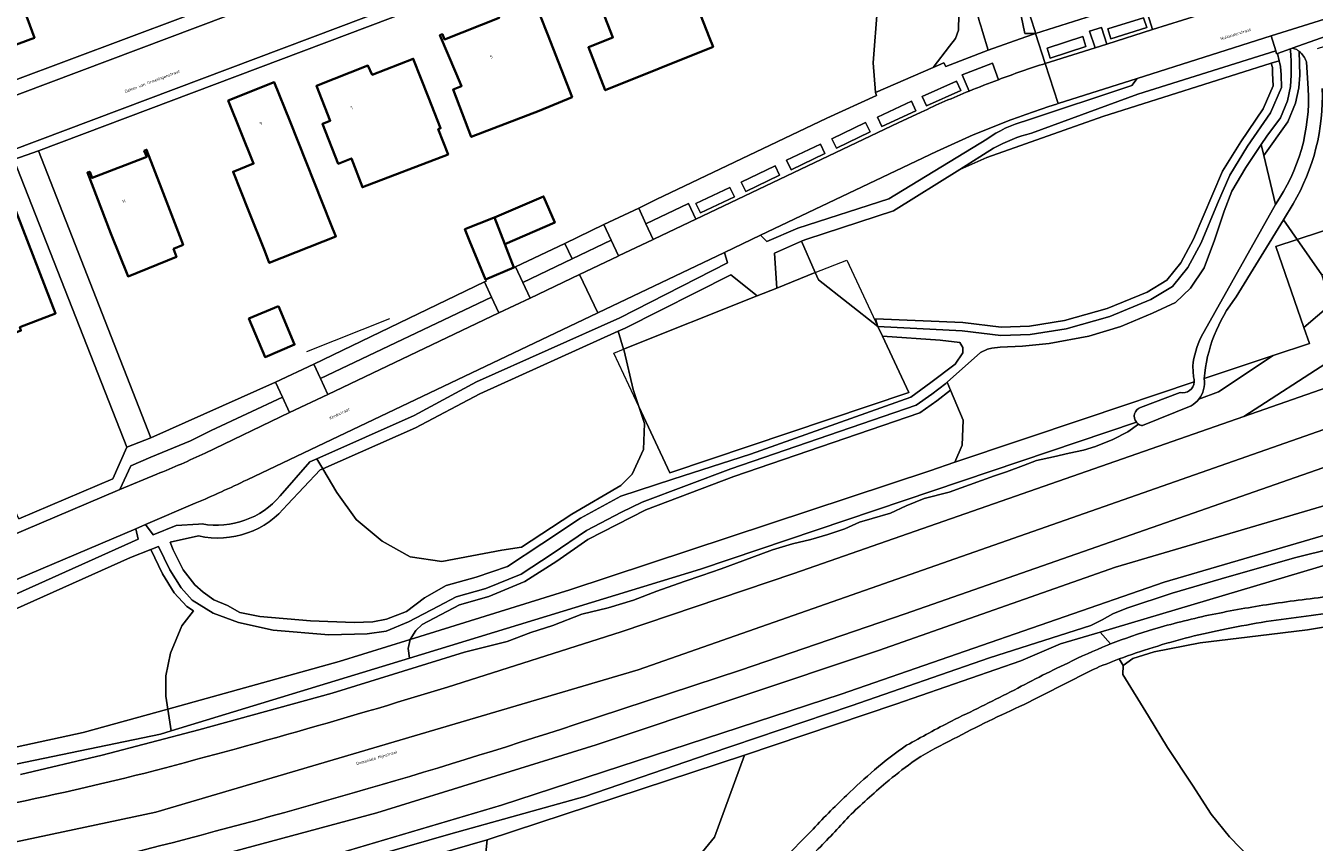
# Model space of a CAD drawing. Header units: metres. Extents: x 197700 to 204338, y 317132 to 325229.
# Tile 658 of 1056: x 202315 to 202469, y 318903 to 319001. Entities that reach past the tile are written whole.
import ezdxf
from ezdxf.enums import TextEntityAlignment as Align

# ---------------------------------------------------------------- set-up
doc = ezdxf.new("R2010")
doc.units = ezdxf.units.M
for name, color, linetype, lineweight in [('B-WE-GR-BEPLANTING_CULTUUR_BODEMBEDEKKER-GV', 90, 'Continuous', 18), ('B-WE-GR-BEPLANTING_CULTUUR_BOSPLANTSOEN-GV', 90, 'Continuous', 18), ('B-WE-GR-BOS_LOOF-GV', 40, 'Continuous', 13), ('B-WE-IE-TERREINAFSCHEIDING_KUNSTMATIG_HEKWERK-G', 20, 'IE-TERREINAFSCHEIDING-KUNSTMATIG', 18), ('B-WE-OG-BEBOUWING-GV', 7, 'Continuous', 35), ('B-WE-OG-BEBOUWING-T18', 10, 'Continuous', 18), ('B-WE-OG-TERREIN_CULTUURSCHEIDING-GV', 7, 'Continuous', 18), ('B-WE-OG-TERREIN_ERF-GV', 7, 'Continuous', 18), ('B-WE-OG-TOPOGRAFIE-T18', 10, 'Continuous', 18), ('B-WE-OG-WATER_GREPPEL-GV', 160, 'Continuous', 18), ('B-WE-VH-ONVERHARD-GV', 252, 'Continuous', 18), ('B-WE-VH-VERHARDING_ASFALT-GV', 252, 'Continuous', 18), ('B-WE-VH-VERHARDING_BETONSTRAATSTEEN-GV', 252, 'Continuous', 18), ('B-WE-VH-VERHARDING_OPEN-GV', 252, 'Continuous', 18), ('B-WE-VH-VERHARDING_STRAATBAKSTEEN-GV', 252, 'Continuous', 18), ('B-WE-VH-VERHARDING_TEGEL-GV', 252, 'Continuous', 18)]:
    doc.layers.add(name, color=color, linetype=linetype, lineweight=lineweight)
doc.styles.add('NLCS-ISO-M200-T18', font='NLCS-ISO.ttf', dxfattribs={"height": 0.36})
doc.linetypes.add('IE-TERREINAFSCHEIDING-KUNSTMATIG', pattern='A,4,[82,NLCS.SHX,S=0.75,R=90,X=0,Y=0],4,-2', length=10)

msp = doc.modelspace()

# ---------------------------------------------------------------- linework, layer by layer
at = {"layer": 'B-WE-GR-BEPLANTING_CULTUUR_BODEMBEDEKKER-GV'}
for points in [[(202443.126, 318998.054), (202444.53, 318998.499), (202443.913, 319000.501), (202442.476, 319000.057)], [(202390.257, 318975.113), (202395.197, 318977.467), (202394.315, 318979.359), (202389.226, 318976.925), (202390.099, 318975.037)], [(202381.265, 318970.836), (202385.896, 318973.035), (202385.95, 318973.061), (202385.061, 318974.954), (202380.369, 318972.711), (202374.457, 318969.884), (202375.326, 318968.015)], [(202350.167, 318958.341), (202351.051, 318956.445), (202371.587, 318966.239), (202370.697, 318968.124)]]:
    msp.add_lwpolyline(points, close=True, dxfattribs=at)
for points in [[(202431.521, 318994.226), (202430.803, 318996.19), (202427.171, 318994.794), (202428.013, 318992.856)], [(202336.34, 318949.401), (202346.459, 318954.255), (202345.606, 318956.126), (202337.056, 318952.111), (202334.58, 318950.867), (202329.785, 318948.89), (202327.397, 318947.85), (202326.075, 318945.008), (202330.524, 318946.871)]]:
    msp.add_lwpolyline(points, dxfattribs=at)
for points in [[(202428.013, 318992.856, -0.0073968), (202431.521, 318994.226)], [(202330.524, 318946.871, 0.0164331), (202336.34, 318949.401)]]:
    msp.add_lwpolyline(points, format="xyb", dxfattribs=at)
at = {"layer": 'B-WE-GR-BEPLANTING_CULTUUR_BOSPLANTSOEN-GV'}
for points in [[(202467.361, 318975.045), (202481.518, 318979.672), (202474.644, 318999.469), (202469.774, 318997.932)], [(202467.623, 318997.621), (202467.68, 318994.751), (202467.564, 318993.265), (202467.174, 318991.405), (202466.24, 318989.169), (202463.374, 318985.137), (202464.766, 318979.231)], [(202468.715, 318993.129), (202468.508, 318996.35)], [(202466.9, 318979.332), (202465.731, 318977.419), (202467.361, 318975.045)], [(202468.179, 318964.484), (202464.809, 318974.211), (202467.361, 318975.045), (202465.731, 318977.419), (202460.068, 318968.151)], [(202335.534, 318939.448), (202332.142, 318938.697), (202332.475, 318937.798), (202333.685, 318935.381), (202335.086, 318933.57), (202336.071, 318932.694), (202337.348, 318931.779), (202339.016, 318931.112), (202340.504, 318930.255), (202342.898, 318929.763), (202348.964, 318929.25), (202354.198, 318929.042), (202356.435, 318929.137), (202358.094, 318929.477), (202360.479, 318930.377), (202362.667, 318932.022), (202365.25, 318933.494), (202368.831, 318934.485), (202372.614, 318935.802), (202376.722, 318938.51), (202381.354, 318941.598), (202386.215, 318944.236), (202392.454, 318946.264), (202401.757, 318949.278), (202421.003, 318956.109), (202423.434, 318957.868), (202426.322, 318960.069), (202427.253, 318961.428), (202427.266, 318962.075), (202426.892, 318962.685), (202424.522, 318962.953), (202417.611, 318963.418), (202420.773, 318956.653), (202392.095, 318947.01), (202388.381, 318954.98)], [(202456.213, 318958.334), (202464.508, 318961.111), (202468.845, 318962.563), (202468.179, 318964.484)], [(202455.034, 318957.939), (202441.95, 318953.558), (202426.301, 318948.289), (202423.311, 318947.282), (202380.082, 318932.994), (202360.947, 318927.023)], [(202448.585, 318954.871), (202453.327, 318956.681)], [(202388.381, 318954.98), (202389.053, 318952.964), (202388.917, 318949.84), (202387.56, 318946.851), (202386.192, 318945.495), (202380.346, 318942.082), (202374.301, 318938.119), (202371.945, 318937.75), (202364.748, 318936.392), (202360.946, 318936.935), (202357.552, 318938.837), (202354.429, 318941.418), (202352.121, 318944.678), (202350.456, 318947.523), (202350.115, 318947.373), (202346.19, 318943.226)], [(202360.947, 318927.023), (202360.675, 318925.933), (202360.831, 318924.783), (202395.785, 318935.462), (202448.082, 318953.105)], [(202473.69, 318929.016), (202468.602, 318928.201), (202462.707, 318927.441), (202455.733, 318926.629), (202450.21, 318925.559), (202447.644, 318924.752), (202446.501, 318923.896), (202446.461, 318922.81), (202449.547, 318917.823), (202451.831, 318914.066), (202454.818, 318909.517), (202457.063, 318906.052), (202459.258, 318903.334), (202461.854, 318900.668)]]:
    msp.add_lwpolyline(points, dxfattribs=at)
for points in [[(202468.508, 318996.35, 0.1405524), (202467.623, 318997.621)], [(202464.766, 318979.231, 0.1650344), (202468.715, 318993.129)], [(202470.394, 318993.173, -0.1431749), (202466.9, 318979.332)], [(202460.068, 318968.151, 0.145275), (202456.213, 318958.334)], [(202453.327, 318956.681, 0.469459), (202455.034, 318957.939)], [(202448.082, 318953.105, -0.5253634), (202448.585, 318954.871)], [(202346.19, 318943.226, -0.2873023), (202335.534, 318939.448)]]:
    msp.add_lwpolyline(points, format="xyb", dxfattribs=at)
for points in [[(202417.062, 318964.593), (202416.757, 318965.521), (202427.24, 318965.085), (202431.85, 318964.53), (202435.249, 318964.64), (202439.457, 318965.299), (202444.57, 318966.746), (202449.368, 318968.729), (202451.748, 318970.166), (202453.419, 318972.232), (202454.938, 318975.079), (202458.402, 318983.224), (202460.599, 318986.768), (202463.284, 318990.736), (202464.49, 318993.47), (202464.435, 318995.013), (202464.405, 318995.677), (202464.276, 318996.196), (202444.063, 318989.816), (202430.146, 318984.895), (202426.904, 318983.46), (202418.94, 318978.479), (202408.531, 318975.069), (202407.971, 318974.886), (202407.896, 318974.853), (202409.542, 318971.061), (202409.919, 318970.193)], [(202467.361, 318975.045), (202470.33, 318970.796), (202482.272, 318974.551), (202483.195, 318974.841), (202481.518, 318979.672)], [(202467.361, 318975.045), (202464.809, 318974.211), (202468.179, 318964.484), (202471.463, 318967.289), (202470.33, 318970.796)], [(202388.381, 318954.98), (202387.695, 318957.039), (202386.609, 318961.657), (202386.544, 318961.875), (202385.904, 318964.018), (202369.27, 318956.492), (202361.585, 318952.422), (202350.456, 318947.523), (202352.121, 318944.678), (202354.429, 318941.418), (202357.552, 318938.837), (202360.946, 318936.935), (202364.748, 318936.392), (202371.945, 318937.75), (202374.301, 318938.119), (202380.346, 318942.082), (202386.192, 318945.495), (202387.56, 318946.851), (202388.917, 318949.84), (202389.053, 318952.964)], [(202425.794, 318956.944), (202424.145, 318955.658), (202422.103, 318954.245), (202399.759, 318946.587), (202389.197, 318942.601), (202382.254, 318939.025), (202378.535, 318936.421), (202374.703, 318933.972), (202370.353, 318932.176), (202366.834, 318931.197), (202362.356, 318928.837), (202361.625, 318928.106), (202360.947, 318927.023), (202380.082, 318932.994), (202423.311, 318947.282), (202426.301, 318948.289), (202427.163, 318950.361), (202427.299, 318953.349)], [(202288.935, 318909.83), (202293.113, 318910.366), (202305.793, 318912.431), (202321.701, 318915.869), (202331.846, 318918.674), (202331.618, 318920.228), (202331.618, 318922.673), (202332.161, 318925.389), (202333.519, 318928.649), (202334.921, 318930.476), (202334.125, 318930.966), (202332.623, 318932.611), (202331.211, 318934.898), (202329.795, 318937.835), (202327.371, 318936.877), (202296.813, 318923.17)], [(202331.846, 318918.674), (202332.233, 318916.045), (202360.831, 318924.783), (202360.675, 318925.933), (202360.947, 318927.023), (202352.416, 318924.361)], [(202332.233, 318916.045), (202331.846, 318918.674), (202321.701, 318915.869), (202305.793, 318912.431), (202293.113, 318910.366), (202288.935, 318909.83), (202289.315, 318909.3), (202290.731, 318908.505), (202301.81, 318909.605), (202330.962, 318915.657)]]:
    msp.add_lwpolyline(points, close=True, dxfattribs=at)
at = {"layer": 'B-WE-GR-BOS_LOOF-GV'}
for points in [[(202446.501, 318923.896), (202447.644, 318924.752), (202450.21, 318925.559), (202455.733, 318926.629), (202462.707, 318927.441), (202468.602, 318928.201), (202473.69, 318929.016), (202479.747, 318929.924), (202482.182, 318930.049), (202483.819, 318930.43), (202484.36, 318931.482)], [(202446.025, 318924.685), (202446.501, 318923.896)], [(202401.056, 318913.126), (202370.177, 318902.974), (202369.808, 318899.458), (202363.943, 318895.952), (202356.255, 318893.928), (202348.562, 318891.481), (202340.91, 318889.349), (202337.666, 318888.361), (202331.826, 318886.583), (202328.449, 318878.842), (202327.296, 318864.678), (202330.966, 318857.221), (202337.409, 318851)], [(202391.731, 318896.299), (202397.47, 318903.303), (202401.056, 318913.126)]]:
    msp.add_lwpolyline(points, dxfattribs=at)
for points in [[(202477.905, 318930.9, 0.010686), (202468.46, 318929.813)], [(202468.46, 318929.813, 0.0230246), (202458.905, 318928.293)], [(202458.905, 318928.293, 0.028071), (202450.1, 318926.072)], [(202450.1, 318926.072, 0.0145473), (202446.025, 318924.685)]]:
    msp.add_lwpolyline(points, format="xyb", dxfattribs=at)
at = {"layer": 'B-WE-IE-TERREINAFSCHEIDING_KUNSTMATIG_HEKWERK-G'}
for points in [[(202481.518, 318979.672), (202467.361, 318975.045)], [(202467.361, 318975.045), (202464.809, 318974.211), (202468.179, 318964.484)], [(202409.542, 318971.061), (202413.332, 318972.575), (202417.062, 318964.593)], [(202404.913, 318969.212), (202409.542, 318971.061)], [(202386.544, 318961.875), (202402.558, 318968.272)], [(202402.558, 318968.272), (202404.913, 318969.212)], [(202348.541, 318961.582), (202358.507, 318965.564)], [(202417.611, 318963.418), (202420.773, 318956.653), (202392.095, 318947.01), (202388.381, 318954.98)], [(202468.179, 318964.484), (202468.845, 318962.563), (202464.508, 318961.111)], [(202388.381, 318954.98), (202385.384, 318961.412), (202386.544, 318961.875)], [(202464.508, 318961.111), (202456.213, 318958.334)], [(202455.034, 318957.939), (202441.95, 318953.558), (202426.301, 318948.289)], [(202426.301, 318948.289), (202423.311, 318947.282), (202380.082, 318932.994), (202360.947, 318927.023)], [(202360.947, 318927.023), (202352.416, 318924.361), (202331.846, 318918.674)], [(202331.846, 318918.674), (202321.701, 318915.869), (202305.793, 318912.431), (202293.113, 318910.366), (202288.935, 318909.83)]]:
    msp.add_lwpolyline(points, dxfattribs=at)
at = {"layer": 'B-WE-OG-BEBOUWING-GV'}
for points in [[(202380.631, 319002.229), (202383.625, 319003.47), (202385.259, 318999.291), (202382.324, 318998.123), (202384.341, 318992.959), (202397.286, 318998.172), (202396.865, 318999.246), (202395.041, 319003.901), (202391.968, 319002.697), (202389.086, 319010.053), (202379.098, 319006.14)], [(202302.23, 319000), (202304.103, 318994.909), (202315.834, 318999.248), (202315.559, 319000), (202312.564, 319008.167), (202308.885, 319006.813), (202309.327, 319005.612), (202301.257, 319002.641)], [(202366.458, 318994.957), (202367.094, 318993.46), (202366.082, 318993.043), (202368.265, 318987.358), (202376.391, 318990.478), (202380.367, 318992.135), (202377.438, 318999.628), (202375.618, 319004.285), (202371.231, 319002.571), (202371.595, 319001.639), (202365.054, 318999.059), (202364.801, 318999.68), (202364.502, 318999.558)], [(202363.126, 318992.088), (202361.306, 318996.745), (202356.368, 318994.815), (202355.857, 318995.914), (202349.68, 318993.473), (202351.329, 318989.291), (202350.398, 318988.924), (202352.288, 318984.134), (202353.88, 318984.771), (202355.189, 318981.311), (202365.47, 318985.25), (202364.295, 318988.266), (202364.571, 318988.39)], [(202351.403, 318976.87), (202346.471, 318989.27), (202344.623, 318993.916), (202339.099, 318991.719), (202342.126, 318984.156), (202339.67, 318983.172), (202341.53, 318978.531), (202343.488, 318973.645), (202344.007, 318972.228), (202352.021, 318975.417)], [(202333.7, 318974.418), (202331.092, 318981.144), (202329.285, 318985.804), (202329.017, 318985.673), (202329.307, 318984.976), (202322.763, 318982.437), (202322.467, 318983.18), (202322.202, 318983.076), (202325.021, 318975.761), (202327.082, 318970.617), (202332.878, 318972.939), (202332.536, 318973.914)], [(202372.284, 318974.481), (202378.288, 318977.067), (202376.935, 318980.208), (202371.066, 318977.68)], [(202304.812, 318970.579), (202306.338, 318971.213), (202309.893, 318962.344), (202314.217, 318964.099), (202314.088, 318964.508), (202318.376, 318966.172), (202313.119, 318979.718), (202305.988, 318976.95), (202305.58, 318977.958), (202302.433, 318976.744), (202304.233, 318972.079)], [(202367.479, 318976.28), (202368.06, 318974.875), (202369.972, 318970.255), (202373.389, 318971.669), (202372.284, 318974.481), (202371.066, 318977.68), (202370.931, 318977.622)], [(202345.114, 318967.026), (202341.573, 318965.537), (202343.511, 318960.928), (202347.052, 318962.417)]]:
    msp.add_lwpolyline(points, close=True, dxfattribs=at)
at = {"layer": 'B-WE-OG-TERREIN_CULTUURSCHEIDING-GV'}
for points in [[(202428.507, 319006.537), (202426.828, 319006.013), (202426.75, 319004.923), (202426.794, 319002.034), (202426.733, 319000.168), (202426.364, 318999.182), (202425.648, 318998.238), (202423.683, 318995.679), (202424.975, 318996.235), (202425.216, 318995.787), (202430.295, 318997.774)], [(202430.295, 318997.774), (202429.608, 319000), (202429.516, 319000.295)], [(202464.276, 318996.196), (202465.231, 318996.498), (202465.018, 318997.36), (202464.911, 318997.322), (202464.8, 318997.681), (202448.261, 318992.482), (202435.515, 318987.806)], [(202467.328, 318997.831), (202466.798, 318997.996), (202466.576, 318997.917), (202466.636, 318996.942), (202466.651, 318996.695), (202466.679, 318994.78), (202466.572, 318993.407), (202466.215, 318991.703), (202465.36, 318989.657), (202463.756, 318987.439), (202463.069, 318986.433)], [(202463.069, 318986.433), (202463.374, 318985.137), (202466.24, 318989.169), (202467.174, 318991.405), (202467.564, 318993.265), (202467.68, 318994.751), (202467.623, 318997.621)], [(202430.945, 318985.987), (202426.904, 318983.46), (202430.146, 318984.895), (202444.063, 318989.816), (202464.276, 318996.196)], [(202434.773, 318989.27), (202447.521, 318993.521), (202448.187, 318994.373), (202438.701, 318991.354), (202438.511, 318991.293)], [(202424.091, 318985.594), (202402.986, 318975.54), (202403.747, 318974.818), (202407.45, 318976.387), (202418.384, 318979.925), (202430.117, 318987.099)], [(202455.871, 318963.348), (202464.766, 318979.231), (202463.374, 318985.137), (202463.069, 318986.433), (202461.203, 318983.702), (202459.558, 318980.847), (202458.628, 318978.456), (202457.446, 318974.955), (202456.213, 318971.655), (202454.593, 318969.185), (202452.79, 318967.494), (202450.017, 318966.187), (202446.214, 318964.603), (202442.367, 318963.441), (202437.634, 318962.557), (202434.434, 318962.219), (202431.754, 318962.108), (202430.745, 318961.982), (202430.216, 318961.875), (202429.376, 318961.463), (202425.394, 318957.9)], [(202345.33, 318944.278), (202348.872, 318948.339), (202349.746, 318948.728), (202361.406, 318953.911), (202368.88, 318957.965), (202386.086, 318965.624), (202398.996, 318972.251), (202398.64, 318973.493), (202383.453, 318966.254)], [(202365.425, 318921.313), (202386.265, 318927.942), (202406.989, 318934.926), (202460.964, 318953.778), (202471.489, 318960.576), (202484.202, 318965.032), (202482.226, 318970.668), (202471.463, 318967.289), (202468.179, 318964.484), (202468.845, 318962.563), (202464.508, 318961.111), (202457.935, 318956.761), (202455.574, 318955.876)], [(202383.453, 318966.254), (202341.367, 318946.192)], [(202519.794, 318957.986), (202519.595, 318958.557), (202511.572, 318961.344), (202511.001, 318961.132), (202510.751, 318961.733), (202420.327, 318930.095), (202400.563, 318923.339), (202380.727, 318916.804)], [(202455.574, 318955.876), (202457.935, 318956.761), (202464.508, 318961.111), (202456.213, 318958.334)], [(202454.935, 318958.539), (202454.853, 318959.851)], [(202289.551, 318892.779), (202290.113, 318888.701), (202290.921, 318888.851), (202301.322, 318892.14), (202328.268, 318898.481), (202356.916, 318906.194), (202383.233, 318914.357), (202417.139, 318925.712), (202445.571, 318935.701), (202494.337, 318950.085), (202519.794, 318957.986)], [(202425.394, 318957.9), (202425.794, 318956.944), (202427.299, 318953.349), (202427.163, 318950.361), (202426.301, 318948.289), (202441.95, 318953.558), (202455.034, 318957.939)], [(202454.657, 318955.083), (202448.818, 318952.706)], [(202448.355, 318952.866), (202447.057, 318951.937), (202445.248, 318951.019), (202443.162, 318950.202), (202441.747, 318949.761), (202440, 318949.375), (202438.118, 318948.966), (202436.104, 318948.515), (202434.552, 318947.921), (202432.495, 318947.163), (202431.036, 318946.652), (202429.5, 318946.1), (202425.603, 318944.716), (202422.627, 318943.929), (202420.467, 318943.073), (202418.555, 318942.201), (202416.377, 318941.533), (202414.853, 318941.086), (202413.076, 318940.301), (202411.056, 318939.615), (202409.023, 318939.044), (202406.799, 318938.508), (202404.432, 318937.771), (202400.836, 318936.477), (202398.245, 318935.499), (202395.923, 318934.713), (202393.801, 318933.987), (202390.547, 318932.821), (202387.729, 318931.741), (202384.692, 318930.82), (202381.529, 318930.053), (202378.066, 318928.707), (202375.425, 318927.871), (202372.56, 318926.797), (202367.433, 318925.484), (202351.559, 318920.563), (202335.581, 318916.194), (202323.958, 318913.146), (202314.147, 318910.828)], [(202529.024, 318953.321), (202443.75, 318927.902), (202444.984, 318926.481)], [(202505.517, 318949.755), (202451.434, 318933.907), (202412.635, 318920.478), (202371.895, 318907.15), (202348.13, 318900.104), (202328.824, 318894.99), (202300.793, 318888.443)], [(202335.14, 318943.377), (202329.168, 318940.822), (202330.066, 318939.581), (202332.848, 318940.702), (202335.508, 318940.862), (202335.967, 318940.891)], [(202292.913, 318923.184), (202328.304, 318939.046), (202327.987, 318940.32), (202290.852, 318924.546)], [(202313.765, 318889.838), (202329.77, 318893.785), (202346.473, 318898.141), (202365.794, 318903.711), (202381.876, 318908.173), (202396.801, 318913.277), (202413.851, 318919.068), (202430.443, 318924.818), (202442.635, 318928.682), (202443.975, 318929.364), (202445.246, 318930.107), (202446.95, 318930.791), (202452.359, 318932.574), (202458.259, 318934.314), (202467.06, 318936.809), (202476.435, 318939.13)], [(202444.6, 318926.331), (202444.984, 318926.481), (202443.75, 318927.902), (202438.975, 318926.482), (202434.227, 318924.451), (202419.215, 318919.271), (202401.056, 318913.126), (202397.47, 318903.303), (202391.731, 318896.299)], [(202461.854, 318900.668), (202459.258, 318903.334), (202457.063, 318906.052), (202454.818, 318909.517), (202451.831, 318914.066), (202449.547, 318917.823), (202446.461, 318922.81), (202446.501, 318923.896), (202446.025, 318924.685)], [(202309.879, 318883.336), (202324.99, 318887.217), (202342.283, 318891.716), (202362.335, 318897.543), (202369.808, 318899.458), (202370.177, 318902.974), (202342.56, 318894.998), (202287.627, 318881.115)], [(202405.675, 318900.6), (202409.02, 318903.986)]]:
    msp.add_lwpolyline(points, dxfattribs=at)
for points in [[(202429.516, 319000.295, -0.0745164), (202428.507, 319006.537)], [(202467.623, 318997.621, 0.0324136), (202467.328, 318997.831)], [(202438.511, 318991.293, 0.034071), (202424.091, 318985.594)], [(202430.117, 318987.099, -0.086045), (202434.773, 318989.27)], [(202435.515, 318987.806, 0.0688975), (202430.945, 318985.987)], [(202454.853, 318959.851, -0.091869), (202455.871, 318963.348)], [(202455.034, 318957.939, 0.1124576), (202454.935, 318958.539)], [(202456.213, 318958.334, -0.2086031), (202455.574, 318955.876)], [(202455.574, 318955.876, -0.0963361), (202454.657, 318955.083)], [(202448.818, 318952.706, -0.1104782), (202448.355, 318952.866)], [(202341.367, 318946.192, -0.0100025), (202335.14, 318943.377)], [(202335.967, 318940.891, 0.2680693), (202345.33, 318944.278)], [(202463.703, 318931.202, -0.0053757), (202471.318, 318932.221)], [(202456.743, 318929.935, -0.0113409), (202463.703, 318931.202)], [(202450.154, 318928.266, -0.0168782), (202456.743, 318929.935)], [(202444.984, 318926.481, -0.0190188), (202450.154, 318928.266)], [(202439.857, 318924.193, -0.0207272), (202444.6, 318926.331)], [(202446.025, 318924.685, 0.0113828), (202442.888, 318923.434)], [(202432.995, 318920.72, -0.0136076), (202439.857, 318924.193)], [(202442.888, 318923.434, -0.0024832), (202434.051, 318918.96)], [(202326.68, 318910.365, 0.0121797), (202365.425, 318921.313)], [(202425.902, 318917.23, 0.0027727), (202432.995, 318920.72)], [(202434.051, 318918.96, 0.0183347), (202425.632, 318914.8)], [(202380.727, 318916.804, -0.0171982), (202327.47, 318901.38)], [(202420.5, 318914.316, -0.0081656), (202425.902, 318917.23)], [(202416.668, 318911.363, -0.0358053), (202420.5, 318914.316)], [(202425.632, 318914.8, 0.0418073), (202421.131, 318912.248)], [(202421.131, 318912.248, 0.0149748), (202418.015, 318909.815)], [(202413.296, 318908.309, -0.0189851), (202416.668, 318911.363)], [(202288.184, 318902.867, 0.0212425), (202326.68, 318910.365)], [(202418.015, 318909.815, 0.0186245), (202413.577, 318905.773)], [(202409.02, 318903.986, -0.0156997), (202413.296, 318908.309)], [(202413.577, 318905.773, -0.0142669), (202409.653, 318901.64)]]:
    msp.add_lwpolyline(points, format="xyb", dxfattribs=at)
for points in [[(202426.828, 319006.013), (202423.755, 319005.055), (202417.03, 319002.957), (202416.478, 318996.266), (202416.763, 318992.7), (202423.683, 318995.679), (202425.648, 318998.238), (202426.364, 318999.182), (202426.733, 319000.168), (202426.794, 319002.034), (202426.75, 319004.923)], [(202465.231, 318996.498), (202464.276, 318996.196), (202464.405, 318995.677), (202464.435, 318995.013), (202464.49, 318993.47), (202463.284, 318990.736), (202460.599, 318986.768), (202458.402, 318983.224), (202454.938, 318975.079), (202453.419, 318972.232), (202451.748, 318970.166), (202449.368, 318968.729), (202444.57, 318966.746), (202439.457, 318965.299), (202435.249, 318964.64), (202431.85, 318964.53), (202427.24, 318965.085), (202416.757, 318965.521), (202417.062, 318964.593), (202427.155, 318964.088), (202431.806, 318963.528), (202435.343, 318963.643), (202439.671, 318964.32), (202444.898, 318965.8), (202449.82, 318967.834), (202452.415, 318969.401), (202454.256, 318971.677), (202455.841, 318974.647), (202457.813, 318979.345), (202459.292, 318982.762), (202461.438, 318986.224), (202464.163, 318990.25), (202465.498, 318993.277), (202465.477, 318994.815), (202465.399, 318995.821)], [(202409.542, 318971.061), (202407.896, 318974.853), (202404.633, 318973.4), (202404.913, 318969.212)], [(202385.904, 318964.018), (202386.544, 318961.875), (202402.558, 318968.272), (202399.394, 318970.793), (202386.729, 318964.391)], [(202386.544, 318961.875), (202386.609, 318961.657), (202387.695, 318957.039), (202388.381, 318954.98), (202392.095, 318947.01), (202420.773, 318956.653), (202417.611, 318963.418), (202417.062, 318964.593), (202409.919, 318970.193), (202409.542, 318971.061), (202404.913, 318969.212), (202402.558, 318968.272)], [(202331.846, 318918.674), (202352.416, 318924.361), (202360.947, 318927.023), (202361.625, 318928.106), (202362.356, 318928.837), (202366.834, 318931.197), (202370.353, 318932.176), (202374.703, 318933.972), (202378.535, 318936.421), (202382.254, 318939.025), (202389.197, 318942.601), (202399.759, 318946.587), (202422.103, 318954.245), (202424.145, 318955.658), (202425.794, 318956.944), (202425.394, 318957.9), (202425.223, 318957.747), (202423.553, 318956.464), (202421.648, 318955.146), (202399.42, 318947.528), (202388.79, 318943.516), (202386.274, 318942.307), (202382.083, 318940.098), (202377.984, 318937.295), (202374.239, 318934.862), (202370.027, 318933.123), (202366.463, 318932.132), (202364.31, 318931.025), (202360.726, 318929.156), (202358.036, 318928.013), (202355.761, 318927.7), (202351.165, 318927.598), (202344.5, 318928.129), (202340.323, 318929.054), (202337.286, 318930.192), (202334.769, 318931.744), (202333.425, 318933.216), (202332.089, 318935.379), (202330.727, 318938.204), (202329.795, 318937.835), (202331.211, 318934.898), (202332.623, 318932.611), (202334.125, 318930.966), (202334.921, 318930.476), (202333.519, 318928.649), (202332.161, 318925.389), (202331.618, 318922.673), (202331.618, 318920.228)]]:
    msp.add_lwpolyline(points, close=True, dxfattribs=at)
at = {"layer": 'B-WE-OG-TERREIN_ERF-GV'}
for points in [[(202306.297, 318991.47), (202395.243, 319024.806), (202403.526, 319027.91)], [(202398.364, 319016.651), (202316.336, 318985.696), (202329.809, 318951.237), (202344.784, 318957.93), (202349.359, 318960.073), (202369.841, 318969.939), (202370.059, 318970.045), (202369.972, 318970.255), (202368.06, 318974.875), (202367.479, 318976.28), (202370.931, 318977.622), (202371.066, 318977.68), (202376.935, 318980.208), (202378.288, 318977.067), (202372.284, 318974.481), (202373.389, 318971.669), (202373.584, 318971.762), (202379.477, 318974.578), (202384.181, 318976.825), (202388.351, 318978.817), (202390.461, 318979.825), (202404.989, 318986.765), (202410.933, 318989.588), (202416.909, 318992.343), (202416.763, 318992.7), (202416.478, 318996.266), (202417.03, 319002.957)], [(202434.902, 319003.216), (202435.924, 319000), (202435.992, 318999.784), (202448.88, 319003.903), (202454.301, 319005.636), (202464.795, 319008.99), (202470.826, 319010.917)], [(202313.943, 318941.488), (202325.263, 318946.3), (202326.907, 318950.111), (202313.362, 318984.63)]]:
    msp.add_lwpolyline(points, dxfattribs=at)
for points in [[(202397.286, 318998.172), (202384.341, 318992.959), (202382.324, 318998.123), (202385.259, 318999.291), (202383.625, 319003.47), (202380.631, 319002.229), (202379.098, 319006.14), (202389.086, 319010.053), (202391.968, 319002.697), (202395.041, 319003.901), (202396.865, 318999.246)], [(202302.23, 319000), (202301.257, 319002.641), (202309.327, 319005.612), (202308.885, 319006.813), (202312.564, 319008.167), (202315.559, 319000), (202315.834, 318999.248), (202304.103, 318994.909)], [(202367.094, 318993.46), (202366.458, 318994.957), (202364.502, 318999.558), (202364.801, 318999.68), (202365.054, 318999.059), (202371.595, 319001.639), (202371.231, 319002.571), (202375.618, 319004.285), (202377.438, 318999.628), (202380.367, 318992.135), (202376.391, 318990.478), (202368.265, 318987.358), (202366.082, 318993.043)], [(202352.288, 318984.134), (202350.398, 318988.924), (202351.329, 318989.291), (202349.68, 318993.473), (202355.857, 318995.914), (202356.368, 318994.815), (202361.306, 318996.745), (202363.126, 318992.088), (202364.571, 318988.39), (202364.295, 318988.266), (202365.47, 318985.25), (202355.189, 318981.311), (202353.88, 318984.771)], [(202346.471, 318989.27), (202351.403, 318976.87), (202352.021, 318975.417), (202344.007, 318972.228), (202343.488, 318973.645), (202341.53, 318978.531), (202339.67, 318983.172), (202342.126, 318984.156), (202339.099, 318991.719), (202344.623, 318993.916)], [(202331.092, 318981.144), (202333.7, 318974.418), (202332.536, 318973.914), (202332.878, 318972.939), (202327.082, 318970.617), (202325.021, 318975.761), (202322.202, 318983.076), (202322.467, 318983.18), (202322.763, 318982.437), (202329.307, 318984.976), (202329.017, 318985.673), (202329.285, 318985.804)], [(202314.088, 318964.508), (202314.217, 318964.099), (202309.893, 318962.344), (202306.338, 318971.213), (202304.812, 318970.579), (202304.233, 318972.079), (202302.433, 318976.744), (202305.58, 318977.958), (202305.988, 318976.95), (202313.119, 318979.718), (202318.376, 318966.172)], [(202341.573, 318965.537), (202345.114, 318967.026), (202347.052, 318962.417), (202343.511, 318960.928)]]:
    msp.add_lwpolyline(points, close=True, dxfattribs=at)
at = {"layer": 'B-WE-OG-WATER_GREPPEL-GV'}
for points in [[(202470.622, 318999.289), (202470.975, 318999.489), (202466.798, 318997.996), (202467.328, 318997.831)], [(202468.508, 318996.35), (202468.715, 318993.129)], [(202464.766, 318979.231), (202455.871, 318963.348)], [(202460.068, 318968.151), (202465.731, 318977.419), (202466.9, 318979.332)], [(202454.853, 318959.851), (202454.935, 318958.539)], [(202453.327, 318956.681), (202448.585, 318954.871)], [(202448.818, 318952.706), (202454.657, 318955.083)], [(202287.627, 318881.115), (202342.56, 318894.998), (202370.177, 318902.974), (202401.056, 318913.126), (202419.215, 318919.271), (202434.227, 318924.451), (202438.975, 318926.482), (202443.75, 318927.902), (202529.024, 318953.321)], [(202314.147, 318910.828), (202323.958, 318913.146), (202335.581, 318916.194), (202351.559, 318920.563), (202367.433, 318925.484), (202372.56, 318926.797), (202375.425, 318927.871), (202378.066, 318928.707), (202381.529, 318930.053), (202384.692, 318930.82), (202387.729, 318931.741), (202390.547, 318932.821), (202393.801, 318933.987), (202395.923, 318934.713), (202398.245, 318935.499), (202400.836, 318936.477), (202404.432, 318937.771), (202406.799, 318938.508), (202409.023, 318939.044), (202411.056, 318939.615), (202413.076, 318940.301), (202414.853, 318941.086), (202416.377, 318941.533), (202418.555, 318942.201), (202420.467, 318943.073), (202422.627, 318943.929), (202425.603, 318944.716), (202429.5, 318946.1), (202431.036, 318946.652), (202432.495, 318947.163), (202434.552, 318947.921), (202436.104, 318948.515), (202438.118, 318948.966), (202440, 318949.375), (202441.747, 318949.761), (202443.162, 318950.202), (202445.248, 318951.019), (202447.057, 318951.937), (202448.355, 318952.866)], [(202448.082, 318953.105), (202395.785, 318935.462), (202360.831, 318924.783)], [(202476.435, 318939.13), (202467.06, 318936.809), (202458.259, 318934.314), (202452.359, 318932.574), (202446.95, 318930.791), (202445.246, 318930.107), (202443.975, 318929.364), (202442.635, 318928.682), (202430.443, 318924.818), (202413.851, 318919.068), (202396.801, 318913.277), (202381.876, 318908.173), (202365.794, 318903.711), (202346.473, 318898.141), (202329.77, 318893.785), (202313.765, 318889.838)], [(202360.831, 318924.783), (202332.233, 318916.045), (202330.962, 318915.657), (202301.81, 318909.605)]]:
    msp.add_lwpolyline(points, dxfattribs=at)
for points in [[(202467.328, 318997.831, -0.0324136), (202467.623, 318997.621)], [(202467.623, 318997.621, -0.1405524), (202468.508, 318996.35)], [(202468.715, 318993.129, -0.1650344), (202464.766, 318979.231)], [(202466.9, 318979.332, 0.1431749), (202470.394, 318993.173)], [(202456.213, 318958.334, -0.145275), (202460.068, 318968.151)], [(202455.871, 318963.348, 0.091869), (202454.853, 318959.851)], [(202454.935, 318958.539, -0.1124576), (202455.034, 318957.939)], [(202455.034, 318957.939, -0.469459), (202453.327, 318956.681)], [(202455.574, 318955.876, 0.2086031), (202456.213, 318958.334)], [(202454.657, 318955.083, 0.0963361), (202455.574, 318955.876)], [(202448.585, 318954.871, 0.5253634), (202448.082, 318953.105)], [(202448.355, 318952.866, -0.0821881), (202448.082, 318953.105)], [(202448.082, 318953.105, 0.0821881), (202448.355, 318952.866)], [(202448.355, 318952.866, 0.1104782), (202448.818, 318952.706)]]:
    msp.add_lwpolyline(points, format="xyb", dxfattribs=at)
at = {"layer": 'B-WE-VH-ONVERHARD-GV'}
for points in [[(202435.515, 318987.806), (202448.261, 318992.482), (202464.8, 318997.681), (202464.242, 318999.484), (202448.187, 318994.373), (202447.521, 318993.521), (202434.773, 318989.27)], [(202296.813, 318923.17), (202327.371, 318936.877), (202329.795, 318937.835), (202330.727, 318938.204), (202332.089, 318935.379), (202333.425, 318933.216), (202334.769, 318931.744), (202337.286, 318930.192), (202340.323, 318929.054), (202344.5, 318928.129), (202351.165, 318927.598), (202355.761, 318927.7), (202358.036, 318928.013), (202360.726, 318929.156), (202364.31, 318931.025), (202366.463, 318932.132), (202370.027, 318933.123), (202374.239, 318934.862), (202377.984, 318937.295), (202382.083, 318940.098), (202386.274, 318942.307), (202388.79, 318943.516), (202399.42, 318947.528), (202421.648, 318955.146), (202423.553, 318956.464), (202425.223, 318957.747), (202425.394, 318957.9), (202429.376, 318961.463), (202430.216, 318961.875), (202430.745, 318961.982), (202431.754, 318962.108), (202434.434, 318962.219), (202437.634, 318962.557), (202442.367, 318963.441), (202446.214, 318964.603), (202450.017, 318966.187), (202452.79, 318967.494), (202454.593, 318969.185), (202456.213, 318971.655), (202457.446, 318974.955), (202458.628, 318978.456), (202459.558, 318980.847), (202461.203, 318983.702), (202463.069, 318986.433), (202463.756, 318987.439), (202465.36, 318989.657), (202466.215, 318991.703), (202466.572, 318993.407), (202466.679, 318994.78), (202466.651, 318996.695), (202466.636, 318996.942), (202466.576, 318997.917), (202465.018, 318997.36), (202465.231, 318996.498), (202465.399, 318995.821), (202465.477, 318994.815), (202465.498, 318993.277), (202464.163, 318990.25), (202461.438, 318986.224), (202459.292, 318982.762), (202457.813, 318979.345), (202455.841, 318974.647), (202454.256, 318971.677), (202452.415, 318969.401), (202449.82, 318967.834), (202444.898, 318965.8), (202439.671, 318964.32), (202435.343, 318963.643), (202431.806, 318963.528), (202427.155, 318964.088), (202417.062, 318964.593), (202417.611, 318963.418), (202424.522, 318962.953), (202426.892, 318962.685), (202427.266, 318962.075), (202427.253, 318961.428), (202426.322, 318960.069), (202423.434, 318957.868), (202421.003, 318956.109), (202401.757, 318949.278), (202392.454, 318946.264), (202386.215, 318944.236), (202381.354, 318941.598), (202376.722, 318938.51), (202372.614, 318935.802), (202368.831, 318934.485), (202365.25, 318933.494), (202362.667, 318932.022), (202360.479, 318930.377), (202358.094, 318929.477), (202356.435, 318929.137), (202354.198, 318929.042), (202348.964, 318929.25), (202342.898, 318929.763), (202340.504, 318930.255), (202339.016, 318931.112), (202337.348, 318931.779), (202336.071, 318932.694), (202335.086, 318933.57), (202333.685, 318935.381), (202332.475, 318937.798), (202332.142, 318938.697), (202335.534, 318939.448)], [(202430.117, 318987.099), (202418.384, 318979.925), (202407.45, 318976.387), (202403.747, 318974.818), (202402.986, 318975.54), (202398.64, 318973.493), (202398.996, 318972.251), (202386.086, 318965.624), (202368.88, 318957.965), (202361.406, 318953.911), (202349.746, 318948.728)], [(202349.746, 318948.728), (202350.456, 318947.523), (202361.585, 318952.422), (202369.27, 318956.492), (202385.904, 318964.018), (202386.729, 318964.391), (202399.394, 318970.793), (202402.558, 318968.272), (202404.913, 318969.212), (202404.633, 318973.4), (202407.896, 318974.853), (202407.971, 318974.886), (202408.531, 318975.069), (202418.94, 318978.479), (202426.904, 318983.46), (202430.945, 318985.987)], [(202350.456, 318947.523), (202349.746, 318948.728), (202348.872, 318948.339), (202345.33, 318944.278)], [(202346.19, 318943.226), (202350.115, 318947.373), (202350.456, 318947.523)], [(202335.967, 318940.891), (202335.508, 318940.862), (202332.848, 318940.702), (202330.066, 318939.581), (202329.168, 318940.822), (202327.987, 318940.32), (202328.304, 318939.046), (202292.913, 318923.184)]]:
    msp.add_lwpolyline(points, dxfattribs=at)
for points in [[(202434.773, 318989.27, 0.086045), (202430.117, 318987.099)], [(202430.945, 318985.987, -0.0688975), (202435.515, 318987.806)], [(202335.534, 318939.448, 0.2873023), (202346.19, 318943.226)], [(202345.33, 318944.278, -0.2680693), (202335.967, 318940.891)]]:
    msp.add_lwpolyline(points, format="xyb", dxfattribs=at)
at = {"layer": 'B-WE-VH-VERHARDING_ASFALT-GV'}
msp.add_lwpolyline([(202395.803, 319023.344), (202306.936, 318989.857), (202289.422, 318982.183), (202289.259, 318982.103), (202291.061, 318977.374), (202313.093, 318985.719), (202397.955, 319017.718), (202397.954, 319017.72)], close=True, dxfattribs=at)
for points in [[(202233.129, 318889.415), (202259.547, 318893.128), (202296.458, 318899.084), (202330.399, 318906.302), (202388.305, 318923.398), (202569.177, 318986.814), (202568.088, 318991.224)], [(202568.088, 318991.224), (202524.432, 318975.945), (202460.964, 318953.778), (202406.989, 318934.926), (202386.265, 318927.942), (202365.425, 318921.313)], [(202380.727, 318916.804), (202400.563, 318923.339), (202420.327, 318930.095), (202510.751, 318961.733), (202518.291, 318964.371), (202570.231, 318982.544), (202569.177, 318986.814), (202388.305, 318923.398), (202330.399, 318906.302), (202296.458, 318899.084), (202259.547, 318893.128), (202233.129, 318889.415)], [(202300.793, 318888.443), (202328.824, 318894.99), (202348.13, 318900.104), (202371.895, 318907.15), (202412.635, 318920.478), (202451.434, 318933.907), (202505.517, 318949.755)], [(202494.337, 318950.085), (202445.571, 318935.701), (202417.139, 318925.712), (202383.233, 318914.357), (202356.916, 318906.194), (202328.268, 318898.481), (202301.322, 318892.14)], [(202444.984, 318926.481), (202444.6, 318926.331)], [(202409.02, 318903.986), (202405.675, 318900.6)]]:
    msp.add_lwpolyline(points, dxfattribs=at)
for points in [[(202471.318, 318932.221, 0.0053757), (202463.703, 318931.202)], [(202463.703, 318931.202, 0.0113409), (202456.743, 318929.935)], [(202468.46, 318929.813, -0.010686), (202477.905, 318930.9)], [(202456.743, 318929.935, 0.0168782), (202450.154, 318928.266)], [(202458.905, 318928.293, -0.0230246), (202468.46, 318929.813)], [(202450.154, 318928.266, 0.0190188), (202444.984, 318926.481)], [(202450.1, 318926.072, -0.028071), (202458.905, 318928.293)], [(202444.6, 318926.331, 0.0207272), (202439.857, 318924.193)], [(202446.025, 318924.685, -0.0145473), (202450.1, 318926.072)], [(202442.888, 318923.434, -0.0113828), (202446.025, 318924.685)], [(202439.857, 318924.193, 0.0136076), (202432.995, 318920.72)], [(202434.051, 318918.96, 0.0024832), (202442.888, 318923.434)], [(202365.425, 318921.313, -0.0121797), (202326.68, 318910.365)], [(202432.995, 318920.72, -0.0027727), (202425.902, 318917.23)], [(202425.632, 318914.8, -0.0183347), (202434.051, 318918.96)], [(202327.47, 318901.38, 0.0171982), (202380.727, 318916.804)], [(202425.902, 318917.23, 0.0081656), (202420.5, 318914.316)], [(202420.5, 318914.316, 0.0358053), (202416.668, 318911.363)], [(202421.131, 318912.248, -0.0418073), (202425.632, 318914.8)], [(202418.015, 318909.815, -0.0149748), (202421.131, 318912.248)], [(202416.668, 318911.363, 0.0189851), (202413.296, 318908.309)], [(202326.68, 318910.365, -0.0212425), (202288.184, 318902.867)], [(202413.577, 318905.773, -0.0186245), (202418.015, 318909.815)], [(202413.296, 318908.309, 0.0156997), (202409.02, 318903.986)], [(202409.653, 318901.64, 0.0142669), (202413.577, 318905.773)]]:
    msp.add_lwpolyline(points, format="xyb", dxfattribs=at)
at = {"layer": 'B-WE-VH-VERHARDING_BETONSTRAATSTEEN-GV'}
for points in [[(202458.307, 319059.841), (202490.948, 319070.979), (202490.546, 319072.17), (202489.706, 319071.88), (202471.124, 319065.547), (202456.524, 319060.626), (202454.5, 319059.549), (202452.886, 319058.535), (202451.071, 319057.16), (202449.513, 319055.569), (202448.366, 319054.167), (202447.185, 319052.342), (202446.221, 319050.342), (202441.7, 319035.602), (202435.241, 319014.057), (202434.257, 319010.238), (202433.879, 319008.386), (202433.746, 319006.867), (202433.755, 319005.336), (202434.059, 319002.86), (202434.701, 318999.752), (202435.992, 318999.784), (202435.924, 319000), (202434.902, 319003.216)], [(202434.812, 318999.368), (202435.992, 318999.784), (202434.701, 318999.752), (202434.059, 319002.86), (202433.755, 319005.336), (202433.746, 319006.867), (202433.879, 319008.386), (202434.257, 319010.238), (202435.241, 319014.057), (202441.7, 319035.602), (202446.221, 319050.342), (202447.185, 319052.342), (202448.366, 319054.167), (202449.513, 319055.569), (202451.071, 319057.16), (202452.886, 319058.535), (202454.5, 319059.549), (202456.524, 319060.626), (202471.124, 319065.547)], [(202429.516, 319000.295), (202429.608, 319000), (202430.295, 318997.774), (202434.812, 318999.368)]]:
    msp.add_lwpolyline(points, dxfattribs=at)
msp.add_lwpolyline([(202428.507, 319006.537, 0.0745164), (202429.516, 319000.295)], format="xyb", dxfattribs=at)
at = {"layer": 'B-WE-VH-VERHARDING_OPEN-GV'}
for points in [[(202527.644, 319019.564), (202487.177, 319006.743), (202470.022, 319001.285), (202464.242, 318999.484), (202464.8, 318997.681), (202464.911, 318997.322), (202465.018, 318997.36), (202466.576, 318997.917), (202466.798, 318997.996), (202470.975, 318999.489), (202471.566, 318999.7), (202474.265, 319000.561), (202488.106, 319004.973), (202503.83, 319009.951), (202506.139, 319010.391), (202527.11, 319017.007)], [(202471.489, 318960.576), (202460.964, 318953.778), (202524.432, 318975.945)]]:
    msp.add_lwpolyline(points, dxfattribs=at)
at = {"layer": 'B-WE-VH-VERHARDING_STRAATBAKSTEEN-GV'}
for points in [[(202479.467, 319009.573), (202477.407, 319008.919), (202472.011, 319007.209), (202465.975, 319005.296), (202455.401, 319001.944), (202450.016, 319000.238), (202444.53, 318998.499), (202443.126, 318998.054), (202437.777, 318996.374), (202437.152, 318996.176), (202438.701, 318991.354), (202448.187, 318994.373), (202464.242, 318999.484), (202470.022, 319001.285), (202487.177, 319006.743), (202527.644, 319019.564)], [(202435.992, 318999.784), (202434.812, 318999.368), (202430.295, 318997.774), (202425.216, 318995.787), (202424.975, 318996.235), (202423.683, 318995.679), (202416.763, 318992.7), (202416.909, 318992.343), (202410.933, 318989.588), (202404.989, 318986.765), (202390.461, 318979.825), (202388.351, 318978.817), (202389.226, 318976.925), (202394.315, 318979.359), (202395.197, 318977.467), (202419.506, 318989.049), (202422.245, 318990.331)], [(202437.152, 318996.176), (202435.992, 318999.784)], [(202428.013, 318992.856), (202427.171, 318994.794), (202430.803, 318996.19), (202431.521, 318994.226)], [(202438.511, 318991.293), (202438.701, 318991.354), (202437.152, 318996.176)], [(202422.245, 318990.331), (202419.506, 318989.049), (202395.197, 318977.467), (202390.257, 318975.113), (202390.099, 318975.037), (202385.95, 318973.061), (202385.896, 318973.035), (202381.265, 318970.836), (202383.453, 318966.254)], [(202383.453, 318966.254), (202398.64, 318973.493), (202402.986, 318975.54), (202424.091, 318985.594)], [(202341.367, 318946.192), (202383.453, 318966.254), (202381.265, 318970.836), (202375.326, 318968.015), (202371.587, 318966.239), (202351.051, 318956.445), (202346.459, 318954.255), (202336.34, 318949.401)], [(202330.524, 318946.871), (202326.075, 318945.008), (202308.826, 318937.691), (202305.125, 318936.122), (202296.486, 318932.457), (202292.916, 318930.943), (202286.91, 318928.395)], [(202290.852, 318924.546), (202327.987, 318940.32), (202329.168, 318940.822), (202335.14, 318943.377)]]:
    msp.add_lwpolyline(points, dxfattribs=at)
for points in [[(202454.301, 319005.636), (202448.88, 319003.903), (202450.016, 319000.238), (202455.401, 319001.944)], [(202443.126, 318998.054), (202442.476, 319000.057), (202443.913, 319000.501), (202444.53, 318998.499), (202450.016, 319000.238), (202448.88, 319003.903), (202435.992, 318999.784), (202437.152, 318996.176), (202437.777, 318996.374)], [(202448.95, 319001.667), (202444.659, 319000.313), (202445.035, 318999.122), (202449.326, 319000.476)], [(202448.95, 319001.667), (202449.326, 319000.476), (202445.035, 318999.122), (202444.659, 319000.313)], [(202441.643, 318999.388), (202437.358, 318998.015), (202437.739, 318996.826), (202442.024, 318998.199)], [(202441.643, 318999.388), (202442.024, 318998.199), (202437.739, 318996.826), (202437.358, 318998.015)], [(202426.504, 318994.054), (202427.011, 318992.914), (202422.901, 318991.084), (202422.393, 318992.225)], [(202426.504, 318994.054), (202422.393, 318992.225), (202422.901, 318991.084), (202427.011, 318992.914)], [(202421.081, 318991.63), (202417.001, 318989.734), (202417.527, 318988.602), (202421.607, 318990.497)], [(202421.081, 318991.63), (202421.607, 318990.497), (202417.527, 318988.602), (202417.001, 318989.734)], [(202415.592, 318989.096), (202411.545, 318987.131), (202412.09, 318986.008), (202416.138, 318987.972)], [(202415.592, 318989.096), (202416.138, 318987.972), (202412.09, 318986.008), (202411.545, 318987.131)], [(202410.168, 318986.475), (202406.102, 318984.548), (202406.637, 318983.42), (202410.703, 318985.346)], [(202410.168, 318986.475), (202410.703, 318985.346), (202406.637, 318983.42), (202406.102, 318984.548)], [(202404.725, 318983.878), (202400.664, 318981.941), (202401.202, 318980.814), (202405.263, 318982.751)], [(202404.725, 318983.878), (202405.263, 318982.751), (202401.202, 318980.814), (202400.664, 318981.941)], [(202399.304, 318981.276), (202395.228, 318979.371), (202395.757, 318978.24), (202399.833, 318980.145)], [(202399.304, 318981.276), (202399.833, 318980.145), (202395.757, 318978.24), (202395.228, 318979.371)], [(202389.226, 318976.925), (202388.351, 318978.817), (202384.181, 318976.825), (202385.061, 318974.954), (202385.95, 318973.061), (202390.099, 318975.037)], [(202379.477, 318974.578), (202380.369, 318972.711), (202385.061, 318974.954), (202384.181, 318976.825)], [(202380.369, 318972.711), (202379.477, 318974.578), (202373.584, 318971.762), (202374.457, 318969.884)], [(202373.389, 318971.669), (202369.972, 318970.255), (202370.059, 318970.045), (202369.841, 318969.939), (202370.697, 318968.124), (202371.587, 318966.239), (202375.326, 318968.015), (202374.457, 318969.884), (202373.584, 318971.762)], [(202349.359, 318960.073), (202350.167, 318958.341), (202370.697, 318968.124), (202369.841, 318969.939)], [(202350.167, 318958.341), (202349.359, 318960.073), (202344.784, 318957.93), (202345.606, 318956.126), (202346.459, 318954.255), (202351.051, 318956.445)], [(202344.784, 318957.93), (202329.809, 318951.237), (202326.907, 318950.111), (202325.263, 318946.3), (202313.943, 318941.488), (202312.796, 318944.075), (202307.138, 318941.681), (202308.826, 318937.691), (202326.075, 318945.008), (202327.397, 318947.85), (202329.785, 318948.89), (202334.58, 318950.867), (202337.056, 318952.111), (202345.606, 318956.126)]]:
    msp.add_lwpolyline(points, close=True, dxfattribs=at)
for points in [[(202437.152, 318996.176, 0.0117288), (202431.521, 318994.226)], [(202431.521, 318994.226, -0.0117288), (202437.152, 318996.176)], [(202431.521, 318994.226, 0.0073968), (202428.013, 318992.856)], [(202428.013, 318992.856, 0.0126588), (202422.245, 318990.331)], [(202422.245, 318990.331, -0.0126588), (202428.013, 318992.856)], [(202424.091, 318985.594, -0.034071), (202438.511, 318991.293)], [(202336.34, 318949.401, -0.0164331), (202330.524, 318946.871)], [(202335.14, 318943.377, 0.0100025), (202341.367, 318946.192)]]:
    msp.add_lwpolyline(points, format="xyb", dxfattribs=at)
at = {"layer": 'B-WE-VH-VERHARDING_TEGEL-GV'}
msp.add_lwpolyline([(202306.936, 318989.857), (202395.803, 319023.344), (202395.243, 319024.806), (202306.297, 318991.47)], dxfattribs=at)
for points in [[(202291.061, 318977.374), (202291.474, 318976.289), (202313.362, 318984.63), (202316.336, 318985.696), (202398.364, 319016.651), (202397.955, 319017.718), (202313.093, 318985.719)], [(202316.336, 318985.696), (202313.362, 318984.63), (202326.907, 318950.111), (202329.809, 318951.237)]]:
    msp.add_lwpolyline(points, close=True, dxfattribs=at)

# ---------------------------------------------------------------- texts
at = {"layer": 'B-WE-OG-BEBOUWING-T18', "style": 'NLCS-ISO-M200-T18'}
for s, rotation, p in [('5', 21.5, (202370.657, 318996.969)), ('7', 21.5, (202353.911, 318990.844)), ('9', 21.6, (202343.012, 318988.97)), ('11', 21.2, (202326.564, 318979.621))]:
    msp.add_text(s, height=0.36, rotation=rotation, dxfattribs=at).set_placement(p, align=Align.MIDDLE)
at = {"layer": 'B-WE-OG-TOPOGRAFIE-T18', "style": 'NLCS-ISO-M200-T18'}
for s, rotation, p in [('Nullanderstraat', 17.5, (202460.004, 318999.698)), ('Deken van Ormelingenstraat', 20.6, (202330.002, 318993.985)), ('Klinkstraat', 25.5, (202352.448, 318954.136)), ('Domaniale Mijnstraat', 16.4, (202356.931, 318912.775))]:
    msp.add_text(s, height=0.36, rotation=rotation, dxfattribs=at).set_placement(p, align=Align.MIDDLE)

doc.saveas('drawing.dxf')
